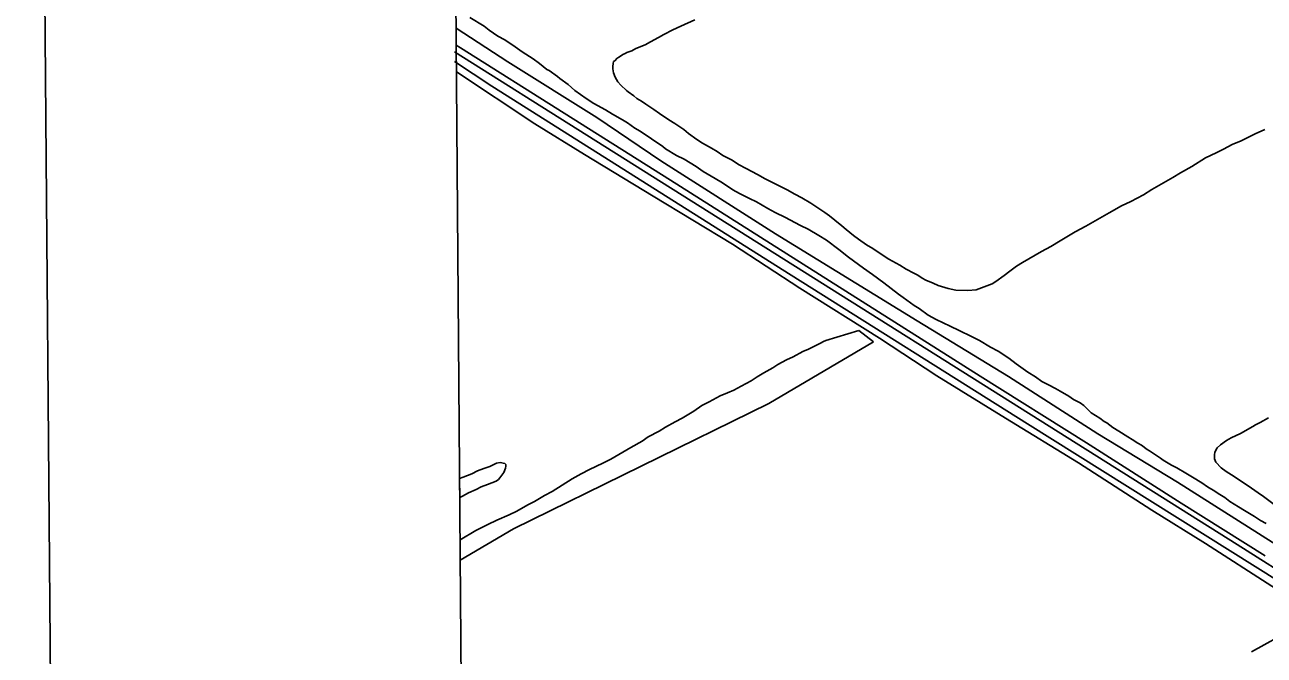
# Model space of a CAD drawing. Extents: x 3567028 to 3605064, y 510945 to 536587.
# Drawn here: x 3570367 to 3572503, y 529884 to 530970 of the extents above; entities that cross this region are included whole.
import ezdxf

# ---------------------------------------------------------------- set-up
doc = ezdxf.new("R2010")
doc.units = 0
for name, color, linetype in [('V-ANNO-SYMB', 7, 'Continuous'), ('V-GRID-FRAM', 7, 'Continuous'), ('V-RAIL-TRAK', 7, 'Continuous'), ('V-ROAD-CNTR', 7, 'Continuous'), ('V-SITE-VEGE', 7, 'Continuous'), ('V-TOPO-SHOR', 7, 'Continuous')]:
    doc.layers.add(name, color=color, linetype=linetype)

msp = doc.modelspace()

# ---------------------------------------------------------------- linework, layer by layer
at = {"layer": 'V-ANNO-SYMB'}
msp.add_lwpolyline([(3570560.3, 512176.6), (3603642.3, 512455.7), (3603449, 535371.4), (3570367, 535092.3), (3570560.3, 512176.6)], dxfattribs=at)
at = {"layer": 'V-GRID-FRAM'}
msp.add_lwpolyline([(3571081.5, 534531.3), (3602744.1, 534798.4), (3602905.4, 516616.2), (3571226.9, 516349), (3571081.5, 534531.3)], dxfattribs=at)
at = {"layer": 'V-RAIL-TRAK'}
msp.add_lwpolyline([(3572504.1, 530054.9), (3572359.8, 530145.6), (3572196.2, 530249.7), (3572013.2, 530364.5), (3571838, 530475.7), (3571652, 530593.6), (3571479.8, 530702.5), (3571296.6, 530818.1), (3571117.6, 530930.7), (3571110.2, 530935.4)], dxfattribs=at)
at = {"layer": 'V-ROAD-CNTR'}
for points in [[(3571107.5, 530923.8), (3571335.7, 530779.9), (3572456, 530074.7), (3572913.2, 529784.9), (3573353.2, 529506.1), (3574011.9, 529090.4), (3574465.9, 528803.8), (3574566.4, 528736.8), (3574909.2, 528519.1), (3575756.4, 527984.9), (3576622.6, 527437), (3577459.5, 526912.7), (3578223.7, 526427.4), (3578886.3, 526005.2), (3579395.2, 525684), (3580151.7, 525207.4), (3580699, 524864.7), (3581176, 524557.8)], [(3574626.9, 528698.4), (3574572.4, 528723.7), (3574493.2, 528771.8), (3574359.7, 528853.3), (3574196.8, 528956.3), (3573969, 529101.3), (3573793.7, 529213.2), (3573474.8, 529416.5), (3573232.6, 529564.6), (3572945.3, 529748.9), (3572659.5, 529928.5), (3572094.5, 530282.8), (3571687.3, 530539.1), (3571171.6, 530864.9), (3571107.6, 530907)]]:
    msp.add_lwpolyline(points, dxfattribs=at)
at = {"layer": 'V-SITE-VEGE'}
for p, q in [((3571158.7, 530968.1), (3571133.9, 530983.1)), ((3571167.3, 530961), (3571158.7, 530968.1)), ((3571497.3, 530967.9), (3571483.8, 530961.6)), ((3571521.4, 530979.2), (3571497.3, 530967.9)), ((3571182.3, 530950.9), (3571167.3, 530961)), ((3571193.9, 530944.3), (3571182.3, 530950.9)), ((3571459.2, 530948.6), (3571445.1, 530941.2)), ((3571468, 530953.7), (3571459.2, 530948.6)), ((3571483.8, 530961.6), (3571468, 530953.7)), ((3571211.8, 530932.3), (3571193.9, 530944.3)), ((3571223.9, 530924), (3571211.8, 530932.3)), ((3571243, 530911.5), (3571223.9, 530924)), ((3571412.8, 530925.4), (3571404.6, 530922.6)), ((3571419.8, 530929.4), (3571412.8, 530925.4)), ((3571435.7, 530936.1), (3571419.8, 530929.4)), ((3571445.1, 530941.2), (3571435.7, 530936.1)), ((3571253.9, 530903.7), (3571243, 530911.5)), ((3571266.6, 530893.6), (3571253.9, 530903.7)), ((3571381, 530903.7), (3571380.3, 530898.5)), ((3571381.6, 530907.2), (3571381, 530903.7)), ((3571383.4, 530908.3), (3571381.6, 530907.2)), ((3571387.5, 530912.9), (3571383.4, 530908.3)), ((3571391.6, 530915.2), (3571387.5, 530912.9)), ((3571397.5, 530919.2), (3571391.6, 530915.2)), ((3571401.6, 530920.9), (3571397.5, 530919.2)), ((3571404.6, 530922.6), (3571401.6, 530920.9)), ((3571270.7, 530891.8), (3571266.6, 530893.6)), ((3571285.1, 530881.1), (3571270.7, 530891.8)), ((3571289.1, 530877.6), (3571285.1, 530881.1)), ((3571380.3, 530898.5), (3571380.2, 530894.4)), ((3571380.2, 530894.4), (3571381.3, 530887.4)), ((3571381.3, 530887.4), (3571384.1, 530880.3)), ((3571303, 530867.4), (3571289.1, 530877.6)), ((3571315, 530857.4), (3571303, 530867.4)), ((3571384.1, 530880.3), (3571388.6, 530872.1)), ((3571388.6, 530872.1), (3571393.8, 530866.2)), ((3571393.8, 530866.2), (3571403.6, 530857.3)), ((3571334.1, 530843.1), (3571315, 530857.4)), ((3571347.4, 530834.7), (3571334.1, 530843.1)), ((3571403.6, 530857.3), (3571406.5, 530854.9)), ((3571406.5, 530854.9), (3571416.3, 530847.8)), ((3571416.3, 530847.8), (3571421.5, 530843.6)), ((3571421.5, 530843.6), (3571429.5, 530838.9)), ((3571429.5, 530838.9), (3571437, 530833.5)), ((3571367.6, 530823.9), (3571347.4, 530834.7)), ((3571379.7, 530816.2), (3571367.6, 530823.9)), ((3571437, 530833.5), (3571450.9, 530824.6)), ((3571450.9, 530824.6), (3571460.7, 530817.4)), ((3571460.7, 530817.4), (3571476.9, 530806.7)), ((3571397.1, 530806.6), (3571379.7, 530816.2)), ((3571405.7, 530801.2), (3571397.1, 530806.6)), ((3571418.4, 530792.3), (3571405.7, 530801.2)), ((3571476.9, 530806.7), (3571487.3, 530800.1)), ((3571487.3, 530800.1), (3571502.3, 530790)), ((3571427.1, 530786.9), (3571418.4, 530792.3)), ((3571466.4, 530760.7), (3571427.1, 530786.9)), ((3571502.3, 530790), (3571510.9, 530782.8)), ((3571510.9, 530782.8), (3571524.8, 530772.7)), ((3572462.8, 530770.5), (3572486.8, 530782.4)), ((3572486.8, 530782.4), (3572503.9, 530789.7)), ((3571471, 530756.5), (3571466.4, 530760.7)), ((3571490, 530745.2), (3571471, 530756.5)), ((3571524.8, 530772.7), (3571534.6, 530766.2)), ((3571534.6, 530766.2), (3571550.2, 530757.8)), ((3571550.2, 530757.8), (3571560, 530751.8)), ((3572419.9, 530749.5), (3572432.2, 530756.3)), ((3572432.2, 530756.3), (3572447.5, 530764.3)), ((3572447.5, 530764.3), (3572462.8, 530770.5)), ((3571503.3, 530738.5), (3571490, 530745.2)), ((3571523.6, 530726), (3571503.3, 530738.5)), ((3571560, 530751.8), (3571569.8, 530745.2)), ((3571569.8, 530745.2), (3571586, 530736.8)), ((3571586, 530736.8), (3571597, 530729.7)), ((3572378.1, 530726.3), (3572401.7, 530741.1)), ((3572401.7, 530741.1), (3572419.9, 530749.5)), ((3571535.7, 530717.7), (3571523.6, 530726)), ((3571556.5, 530705.7), (3571535.7, 530717.7)), ((3571597, 530729.7), (3571609.7, 530722.5)), ((3571609.7, 530722.5), (3571629.4, 530712.3)), ((3571629.4, 530712.3), (3571642.7, 530705.1)), ((3572345.2, 530706.9), (3572358.2, 530715.5)), ((3572358.2, 530715.5), (3572378.1, 530726.3)), ((3571569.2, 530697.9), (3571556.5, 530705.7)), ((3571587.1, 530686), (3571569.2, 530697.9)), ((3571642.7, 530705.1), (3571662.4, 530694.9)), ((3571662.4, 530694.9), (3571680.9, 530685.9)), ((3572308.8, 530686.5), (3572345.2, 530706.9)), ((3571598.7, 530679.4), (3571587.1, 530686)), ((3571616, 530671), (3571598.7, 530679.4)), ((3571627.6, 530665), (3571616, 530671)), ((3571680.9, 530685.9), (3571693.6, 530678.7)), ((3571693.6, 530678.7), (3571705.7, 530672.1)), ((3571705.7, 530672.1), (3571721.3, 530663.1)), ((3572272.9, 530666), (3572294.6, 530677.4)), ((3572294.6, 530677.4), (3572308.8, 530686.5)), ((3571647.2, 530653.6), (3571627.6, 530665)), ((3571660, 530647), (3571647.2, 530653.6)), ((3571677.9, 530638), (3571660, 530647)), ((3571721.3, 530663.1), (3571731.7, 530656)), ((3571731.7, 530656), (3571745.6, 530647)), ((3571745.6, 530647), (3571753.7, 530641.1)), ((3572195.3, 530623.4), (3572235.3, 530646.2)), ((3572235.3, 530646.2), (3572257, 530658.1)), ((3572257, 530658.1), (3572272.9, 530666)), ((3571685.4, 530634.4), (3571677.9, 530638)), ((3571703.4, 530624.2), (3571685.4, 530634.4)), ((3571716.7, 530618.2), (3571703.4, 530624.2)), ((3571753.7, 530641.1), (3571762.9, 530633.9)), ((3571762.9, 530633.9), (3571775, 530623.9)), ((3571735.2, 530607.4), (3571716.7, 530618.2)), ((3571748.5, 530599.1), (3571735.2, 530607.4)), ((3571775, 530623.9), (3571782.5, 530617.3)), ((3571782.5, 530617.3), (3571795.1, 530607.2)), ((3571795.1, 530607.2), (3571803.8, 530600.7)), ((3572151.2, 530597.9), (3572177.1, 530613.8)), ((3572177.1, 530613.8), (3572195.3, 530623.4)), ((3571769.8, 530583), (3571748.5, 530599.1)), ((3571786.5, 530569.9), (3571769.8, 530583)), ((3571803.8, 530600.7), (3571817.6, 530591.2)), ((3571817.6, 530591.2), (3571828, 530584.6)), ((3571828, 530584.6), (3571844.2, 530573.9)), ((3572118.9, 530579.7), (3572134.7, 530588.2)), ((3572134.7, 530588.2), (3572151.2, 530597.9)), ((3571811.9, 530550.9), (3571786.5, 530569.9)), ((3571844.2, 530573.9), (3571855.8, 530566.7)), ((3571855.8, 530566.7), (3571874.8, 530555.9)), ((3572075.9, 530554.1), (3572085.9, 530560.9)), ((3572085.9, 530560.9), (3572097.1, 530567.2)), ((3572097.1, 530567.2), (3572118.9, 530579.7)), ((3571827.5, 530540.2), (3571811.9, 530550.9)), ((3571847.1, 530525.9), (3571827.5, 530540.2)), ((3571874.8, 530555.9), (3571885.8, 530549.3)), ((3571885.8, 530549.3), (3571899.1, 530542.1)), ((3571899.1, 530542.1), (3571905.5, 530539.1)), ((3571905.5, 530539.1), (3571913, 530533.8)), ((3572054.7, 530538.1), (3572064.1, 530545.5)), ((3572064.1, 530545.5), (3572075.9, 530554.1)), ((3571872.4, 530506.3), (3571847.1, 530525.9)), ((3571913, 530533.8), (3571919.3, 530530.2)), ((3571919.3, 530530.2), (3571932.1, 530525.3)), ((3571932.1, 530525.3), (3571940.8, 530521.1)), ((3571940.8, 530521.1), (3571958.2, 530515.6)), ((3572006.5, 530513.7), (3572034.1, 530523.8)), ((3572034.1, 530523.8), (3572040, 530527.8)), ((3572040, 530527.8), (3572054.7, 530538.1)), ((3571880.5, 530500.3), (3571872.4, 530506.3)), ((3571899.5, 530486.6), (3571880.5, 530500.3)), ((3571958.2, 530515.6), (3571971, 530513.1)), ((3571971, 530513.1), (3571991.9, 530512.2)), ((3571991.9, 530512.2), (3572006.5, 530513.7)), ((3571908.2, 530481.3), (3571899.5, 530486.6)), ((3571923.8, 530470), (3571908.2, 530481.3)), ((3571937.6, 530462.2), (3571923.8, 530470)), ((3571961.4, 530450.7), (3571937.6, 530462.2)), ((3571747.5, 530426), (3571804.2, 530443.5)), ((3571804.2, 530443.5), (3571829.4, 530423.8)), ((3571977, 530443.5), (3571961.4, 530450.7)), ((3571998.4, 530433.3), (3571977, 530443.5)), ((3572012.3, 530426.1), (3571998.4, 530433.3)), ((3571829.4, 530423.8), (3571649.2, 530317.7)), ((3571707.6, 530407), (3571717.4, 530411.3)), ((3571717.4, 530411.3), (3571738.3, 530421.6)), ((3571738.3, 530421.6), (3571743.5, 530424.4)), ((3571743.5, 530424.4), (3571747.5, 530426)), ((3572030.8, 530414.7), (3572012.3, 530426.1)), ((3572044.1, 530408.1), (3572030.8, 530414.7)), ((3571664.7, 530384.7), (3571679.7, 530392.9)), ((3571679.7, 530392.9), (3571690.8, 530398.3)), ((3571690.8, 530398.3), (3571707.6, 530407)), ((3572062.6, 530395.6), (3572044.1, 530408.1)), ((3572075.3, 530386.1), (3572062.6, 530395.6)), ((3571629.2, 530363.4), (3571640.3, 530370.5)), ((3571640.3, 530370.5), (3571655.9, 530379.2)), ((3571655.9, 530379.2), (3571664.7, 530384.7)), ((3572095.5, 530371.8), (3572075.3, 530386.1)), ((3572108.7, 530363.4), (3572095.5, 530371.8)), ((3571588.6, 530340.4), (3571601.3, 530347.5)), ((3571601.3, 530347.5), (3571618.7, 530356.8)), ((3571618.7, 530356.8), (3571629.2, 530363.4)), ((3572119.7, 530355.7), (3572108.7, 530363.4)), ((3572130.7, 530349.7), (3572119.7, 530355.7)), ((3572142.8, 530343.7), (3572130.7, 530349.7)), ((3571546.3, 530320.4), (3571565.4, 530330.8)), ((3571565.4, 530330.8), (3571577.6, 530336.2)), ((3571577.6, 530336.2), (3571588.6, 530340.4)), ((3572150.9, 530338.9), (3572142.8, 530343.7)), ((3572166, 530330.5), (3572150.9, 530338.9)), ((3572174, 530324.6), (3572166, 530330.5)), ((3571649.2, 530317.7), (3571209.2, 530101.6)), ((3571499.8, 530292.5), (3571519.6, 530304.5)), ((3571519.6, 530304.5), (3571533.5, 530313.9)), ((3571533.5, 530313.9), (3571546.3, 530320.4)), ((3572185.6, 530318.6), (3572174, 530324.6)), ((3572192, 530314.4), (3572185.6, 530318.6)), ((3572204.6, 530301.4), (3572192, 530314.4)), ((3571470.8, 530276.7), (3571487.6, 530285.9)), ((3571487.6, 530285.9), (3571499.8, 530292.5)), ((3572212.1, 530297.2), (3572204.6, 530301.4)), ((3572219.6, 530292.4), (3572212.1, 530297.2)), ((3572227.1, 530286.5), (3572219.6, 530292.4)), ((3572231.2, 530284.1), (3572227.1, 530286.5)), ((3572241.5, 530276.3), (3572231.2, 530284.1)), ((3572495.7, 530284.8), (3572487.4, 530280.9)), ((3572509.8, 530292.8), (3572495.7, 530284.8)), ((3571441.2, 530260.3), (3571460.3, 530270.1)), ((3571460.3, 530270.1), (3571470.8, 530276.7)), ((3572251.9, 530269.8), (3572241.5, 530276.3)), ((3572267.5, 530260.2), (3572251.9, 530269.8)), ((3572461.6, 530266.1), (3572445.7, 530258.2)), ((3572483.3, 530278), (3572461.6, 530266.1)), ((3572487.4, 530280.9), (3572483.3, 530278)), ((3571397.6, 530234), (3571411, 530241.7)), ((3571411, 530241.7), (3571430.7, 530252.6)), ((3571430.7, 530252.6), (3571441.2, 530260.3)), ((3572275, 530255.4), (3572267.5, 530260.2)), ((3572284.9, 530249.5), (3572275, 530255.4)), ((3572291.2, 530245.9), (3572284.9, 530249.5)), ((3572301, 530238.2), (3572291.2, 530245.9)), ((3572421.6, 530241), (3572419.2, 530237)), ((3572427.5, 530246.2), (3572421.6, 530241)), ((3572437.5, 530253.6), (3572427.5, 530246.2)), ((3572445.7, 530258.2), (3572437.5, 530253.6)), ((3571362.8, 530214.9), (3571376.7, 530221.4)), ((3571376.7, 530221.4), (3571397.6, 530234)), ((3572305.1, 530235.8), (3572301, 530238.2)), ((3572324.1, 530223.2), (3572305.1, 530235.8)), ((3572328.7, 530219.7), (3572324.1, 530223.2)), ((3572342.6, 530211.3), (3572328.7, 530219.7)), ((3572417.4, 530232.9), (3572416.7, 530230)), ((3572416.7, 530230), (3572417.2, 530222.4)), ((3572417.2, 530222.4), (3572419.4, 530216.6)), ((3572419.2, 530237), (3572417.4, 530232.9)), ((3571137, 530196.4), (3571146.9, 530201.3)), ((3571146.9, 530201.3), (3571157.8, 530205.5)), ((3571157.8, 530205.5), (3571168.2, 530209.3)), ((3571168.2, 530209.3), (3571179.8, 530214.7)), ((3571179.8, 530214.7), (3571186.1, 530216.2)), ((3571192.5, 530198.9), (3571185.4, 530189.4)), ((3571186.1, 530216.2), (3571194.1, 530214.3)), ((3571195, 530206.3), (3571192.5, 530198.9)), ((3571194.1, 530214.3), (3571195.8, 530212.5)), ((3571195.7, 530209.7), (3571195, 530206.3)), ((3571195.8, 530212.5), (3571195.7, 530209.7)), ((3571325.7, 530196.5), (3571340.2, 530204.1)), ((3571340.2, 530204.1), (3571362.8, 530214.9)), ((3572351.9, 530206.5), (3572342.6, 530211.3)), ((3572367.5, 530197.5), (3572351.9, 530206.5)), ((3572379, 530190.4), (3572367.5, 530197.5)), ((3572419.4, 530216.6), (3572428.6, 530206.5)), ((3572428.6, 530206.5), (3572437.3, 530200.6)), ((3572437.3, 530200.6), (3572450.6, 530191.6)), ((3571116.2, 530188.1), (3571122.6, 530190.5)), ((3571116.5, 530155.4), (3571116.2, 530188.1)), ((3571122.6, 530190.5), (3571137, 530196.4)), ((3571164.5, 530177.9), (3571153.6, 530174.2)), ((3571179, 530183.8), (3571164.5, 530177.9)), ((3571183.1, 530186.6), (3571179, 530183.8)), ((3571185.4, 530189.4), (3571183.1, 530186.6)), ((3571275.7, 530165.8), (3571310, 530187.8)), ((3571310, 530187.8), (3571325.7, 530196.5)), ((3572395.2, 530180.8), (3572379, 530190.4)), ((3572405, 530174.2), (3572395.2, 530180.8)), ((3572450.6, 530191.6), (3572480.6, 530171.9)), ((3571121.1, 530157.9), (3571116.5, 530155.4)), ((3571131.6, 530163.4), (3571121.1, 530157.9)), ((3571144.9, 530169.3), (3571131.6, 530163.4)), ((3571153.6, 530174.2), (3571144.9, 530169.3)), ((3571245, 530148.9), (3571262.4, 530159.3)), ((3571262.4, 530159.3), (3571275.7, 530165.8)), ((3572417.7, 530166.5), (3572405, 530174.2)), ((3572423.5, 530162.3), (3572417.7, 530166.5)), ((3572434.5, 530155.7), (3572423.5, 530162.3)), ((3572443.1, 530148.6), (3572434.5, 530155.7)), ((3572480.6, 530171.9), (3572492.1, 530163.6)), ((3572492.1, 530163.6), (3572501.4, 530157.6)), ((3572501.4, 530157.6), (3572519.8, 530143.4)), ((3571214.8, 530132), (3571233.9, 530142.9)), ((3571233.9, 530142.9), (3571245, 530148.9)), ((3572458.1, 530139.6), (3572443.1, 530148.6)), ((3572468.5, 530133.1), (3572458.1, 530139.6)), ((3572485.9, 530122.9), (3572468.5, 530133.1)), ((3571165, 530109.3), (3571180.6, 530116.3)), ((3571180.6, 530116.3), (3571201.5, 530126)), ((3571201.5, 530126), (3571214.8, 530132)), ((3572496.3, 530115.7), (3572485.9, 530122.9)), ((3572506.1, 530110.9), (3572496.3, 530115.7)), ((3571117, 530082.8), (3571144.1, 530099)), ((3571209.2, 530101.6), (3571117.3, 530047.4)), ((3571144.1, 530099), (3571165, 530109.3)), ((3571117.3, 530047.4), (3571117, 530082.8))]:
    msp.add_line(p, q, dxfattribs=at)
at = {"layer": 'V-TOPO-SHOR'}
msp.add_line((3572570.7, 529939.7), (3572480.5, 529889.5), dxfattribs=at)
for points in [[(3572747.8, 529935.5), (3572516.2, 530078.4), (3572353.2, 530181.8), (3572216.2, 530265.4), (3572062.2, 530364.2), (3571904.5, 530460.3), (3571660.6, 530609.8), (3571463, 530736.1), (3571352.4, 530810.7), (3571199.1, 530906.6), (3571110, 530964.8)], [(3571110.6, 530889.2), (3571245.9, 530799.6), (3571331.5, 530746.7), (3571449.6, 530675), (3571586.4, 530592.4), (3571702.6, 530516.2), (3571839.6, 530430.4), (3571938.7, 530365.6), (3572057.1, 530292.1), (3572182.7, 530215.1), (3572309.1, 530133.9), (3572401.3, 530076.1), (3572515.7, 530003), (3572612.8, 529939.1), (3572643.9, 529921)]]:
    msp.add_lwpolyline(points, dxfattribs=at)

doc.saveas('drawing.dxf')
